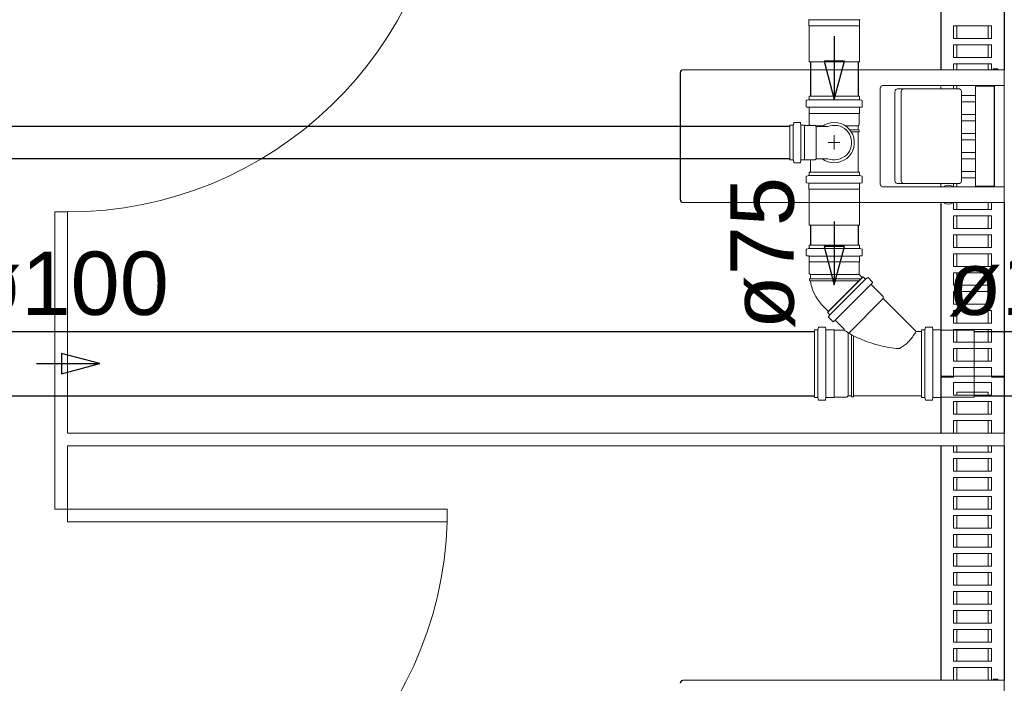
# Model space of a CAD drawing. Header units: millimetres. Extents: x 567 to 934, y -1 to 364.
# Tile 268 of 656: x 630.15 to 633.26, y 233.58 to 235.68. Entities that reach past the tile are written whole.
import ezdxf

# ---------------------------------------------------------------- set-up
doc = ezdxf.new("R2010")
doc.units = ezdxf.units.MM
doc.header["$MEASUREMENT"] = 0
doc.linetypes.add('NULL', pattern=[0])
doc.layers.add('ARQ FINA', color=8, linetype='Continuous')
for name, color, linetype, lineweight in [('CV-Condutos', 14, 'Continuous', 25), ('Simbolos', 14, 'Continuous', 20), ('Simbolos_int', 14, 'Continuous', 15), ('TQ-Condutos', 14, 'Continuous', 25), ('TQ-Sentido conduto', 14, 'Continuous', 30), ('TQ-Textos conduto', 7, 'Continuous', 9)]:
    doc.layers.add(name, color=color, linetype=linetype, lineweight=lineweight)
doc.styles.add('Arial', font='arial.ttf')

msp = doc.modelspace()

# ---------------------------------------------------------------- linework, layer by layer
at = {"layer": 'ARQ FINA', "lineweight": 5}
for p, q in [((633.0594, 235.5195), (633.0594, 236.2482)), ((633.0994, 235.6182), (633.0994, 235.6582)), ((633.0994, 235.6582), (633.2194, 235.6582)), ((633.1095, 235.6582), (633.1095, 235.6182)), ((633.2095, 235.6182), (633.2095, 235.6582)), ((633.2194, 235.6582), (633.2194, 235.6182)), ((633.2194, 235.6182), (633.0994, 235.6182)), ((633.0994, 235.5582), (633.0994, 235.5982)), ((633.0994, 235.5982), (633.2194, 235.5982)), ((633.1095, 235.5982), (633.1095, 235.5582)), ((633.2095, 235.5582), (633.2095, 235.5982)), ((633.2194, 235.5982), (633.2194, 235.5582)), ((633.2194, 235.5582), (633.0994, 235.5582)), ((633.0994, 235.5195), (633.0994, 235.5382)), ((633.0994, 235.5382), (633.2194, 235.5382)), ((633.1095, 235.5382), (633.1095, 235.5195)), ((633.2095, 235.5195), (633.2095, 235.5382)), ((633.2194, 235.5382), (633.2194, 235.5195)), ((632.2355, 235.1095), (632.2355, 235.5095)), ((632.2368, 235.1095), (632.2368, 235.5095)), ((632.237, 235.5095), (632.237, 235.1095)), ((632.2468, 235.5195), (632.2455, 235.5195)), ((632.247, 235.5195), (632.2468, 235.5195)), ((632.247, 235.5195), (633.2373, 235.5195)), ((633.2401, 235.5225), (633.2265, 235.5225)), ((633.2594, 235.5195), (633.2373, 235.5195)), ((633.2401, 235.5197), (633.2401, 235.5225)), ((633.2594, 235.4695), (633.2594, 235.5195)), ((632.8675, 235.1595), (632.8675, 235.4595)), ((632.8775, 235.4695), (633.2373, 235.4695)), ((632.9144, 235.1695), (632.9144, 235.4495)), ((632.9426, 235.4595), (632.9232, 235.4595)), ((632.9338, 235.4495), (632.9338, 235.1695)), ((633.1162, 235.4595), (632.9426, 235.4595)), ((633.0594, 235.4595), (633.0594, 235.4695)), ((633.0594, 235.4695), (633.0594, 235.4595)), ((633.0994, 235.4595), (633.0994, 235.4695)), ((633.1095, 235.4695), (633.1095, 235.4595)), ((633.1249, 235.1695), (633.1249, 235.4495)), ((633.1694, 235.4695), (633.1694, 235.4675)), ((633.1694, 235.4675), (633.2284, 235.4675)), ((633.1694, 235.4675), (633.1694, 235.1515)), ((633.2284, 235.4675), (633.2284, 235.1515)), ((633.2294, 235.4695), (633.2294, 235.1495)), ((633.2373, 235.4695), (633.2594, 235.4695)), ((633.2594, 235.4695), (633.2594, 235.1495)), ((633.1694, 235.4382), (633.1249, 235.4382)), ((633.1249, 235.4182), (633.1694, 235.4182)), ((633.1694, 235.3782), (633.1249, 235.3782)), ((633.1249, 235.3582), (633.1694, 235.3582)), ((633.1694, 235.3182), (633.1249, 235.3182)), ((633.1249, 235.2982), (633.1694, 235.2982)), ((633.1694, 235.2582), (633.1249, 235.2582)), ((633.1249, 235.2382), (633.1694, 235.2382)), ((633.1694, 235.1982), (633.1249, 235.1982)), ((633.1249, 235.1782), (633.1694, 235.1782)), ((633.2373, 235.1495), (632.8775, 235.1495)), ((632.9232, 235.1595), (632.9426, 235.1595)), ((632.9426, 235.1595), (633.1162, 235.1595)), ((633.0594, 235.1495), (633.0594, 235.1595)), ((633.0594, 235.1595), (633.0594, 235.1495)), ((633.0994, 235.1495), (633.0994, 235.1595)), ((633.1095, 235.1595), (633.1095, 235.1495)), ((633.1694, 235.1515), (633.1694, 235.1495)), ((633.2284, 235.1515), (633.1694, 235.1515)), ((633.2594, 235.1495), (633.2373, 235.1495)), ((633.2594, 235.0995), (633.2594, 235.1495)), ((632.2455, 235.0995), (632.2468, 235.0995)), ((632.2468, 235.0995), (632.247, 235.0995)), ((633.2373, 235.0995), (632.247, 235.0995)), ((633.0594, 234.3708), (633.0594, 235.0995)), ((633.0994, 235.0782), (633.0994, 235.0995)), ((633.1095, 235.0995), (633.1095, 235.0782)), ((633.2095, 235.0782), (633.2095, 235.0995)), ((633.2194, 235.0995), (633.2194, 235.0782)), ((633.2373, 235.0995), (633.2594, 235.0995)), ((630.2594, 234.1308), (630.2594, 235.0708)), ((630.2994, 235.0708), (630.2594, 235.0708)), ((630.2994, 235.0708), (630.2994, 234.3708)), ((633.2194, 235.0782), (633.0994, 235.0782)), ((633.0994, 235.0182), (633.0994, 235.0582)), ((633.0994, 235.0582), (633.2194, 235.0582)), ((633.1095, 235.0582), (633.1095, 235.0182)), ((633.2095, 235.0182), (633.2095, 235.0582)), ((633.2194, 235.0582), (633.2194, 235.0182)), ((633.2194, 235.0182), (633.0994, 235.0182)), ((633.0994, 234.9582), (633.0994, 234.9982)), ((633.0994, 234.9982), (633.2194, 234.9982)), ((633.1095, 234.9982), (633.1095, 234.9582)), ((633.2095, 234.9582), (633.2095, 234.9982)), ((633.2194, 234.9982), (633.2194, 234.9582)), ((633.2194, 234.9582), (633.0994, 234.9582)), ((633.0994, 234.8982), (633.0994, 234.9382)), ((633.0994, 234.9382), (633.2194, 234.9382)), ((633.1095, 234.9382), (633.1095, 234.8982)), ((633.2095, 234.8982), (633.2095, 234.9382)), ((633.2194, 234.9382), (633.2194, 234.8982)), ((633.2194, 234.8982), (633.0994, 234.8982)), ((633.0994, 234.8382), (633.0994, 234.8782)), ((633.0994, 234.8782), (633.2194, 234.8782)), ((633.1095, 234.8782), (633.1095, 234.8382)), ((633.2095, 234.8382), (633.2095, 234.8782)), ((633.2194, 234.8782), (633.2194, 234.8382)), ((633.2194, 234.8382), (633.0994, 234.8382)), ((633.0994, 234.7782), (633.0994, 234.8182)), ((633.0994, 234.8182), (633.2194, 234.8182)), ((633.1095, 234.8182), (633.1095, 234.7782)), ((633.2095, 234.7782), (633.2095, 234.8182)), ((633.2194, 234.8182), (633.2194, 234.7782)), ((633.2194, 234.7782), (633.0994, 234.7782)), ((633.0994, 234.7182), (633.0994, 234.7582)), ((633.0994, 234.7582), (633.2194, 234.7582)), ((633.1095, 234.7582), (633.1095, 234.7182)), ((633.2095, 234.7182), (633.2095, 234.7582)), ((633.2194, 234.7582), (633.2194, 234.7182)), ((633.2194, 234.7182), (633.0994, 234.7182)), ((633.0994, 234.6582), (633.0994, 234.6982)), ((633.0994, 234.6982), (633.2194, 234.6982)), ((633.1095, 234.6982), (633.1095, 234.6582)), ((633.2095, 234.6582), (633.2095, 234.6982)), ((633.2194, 234.6982), (633.2194, 234.6582)), ((633.2194, 234.6582), (633.0994, 234.6582)), ((633.0994, 234.5982), (633.0994, 234.6382)), ((633.0994, 234.6382), (633.2194, 234.6382)), ((633.1095, 234.6382), (633.1095, 234.5982)), ((633.2095, 234.5982), (633.2095, 234.6382)), ((633.2194, 234.6382), (633.2194, 234.5982)), ((633.2194, 234.5982), (633.0994, 234.5982)), ((633.0994, 234.5482), (633.0994, 234.5782)), ((633.0994, 234.5782), (633.2194, 234.5782)), ((633.2194, 234.5782), (633.2194, 234.5482)), ((633.2594, 234.5508), (633.0594, 234.5508)), ((633.0594, 234.5482), (633.0994, 234.5482)), ((633.2194, 234.5482), (633.2594, 234.5482)), ((633.0994, 234.4908), (633.0994, 234.5308)), ((633.0994, 234.5308), (633.2194, 234.5308)), ((633.2194, 234.5308), (633.2194, 234.4908)), ((633.2194, 234.4908), (633.0994, 234.4908)), ((633.1095, 234.4908), (633.1095, 234.5008)), ((633.1095, 234.5008), (633.2095, 234.5008)), ((633.2095, 234.5008), (633.2095, 234.4908)), ((633.0994, 234.4308), (633.0994, 234.4708)), ((633.0994, 234.4708), (633.2194, 234.4708)), ((633.1095, 234.4308), (633.1095, 234.4708)), ((633.2095, 234.4708), (633.2095, 234.4308)), ((633.2194, 234.4708), (633.2194, 234.4308)), ((633.2194, 234.4308), (633.0994, 234.4308)), ((633.0994, 234.3708), (633.0994, 234.4108)), ((633.0994, 234.4108), (633.2194, 234.4108)), ((633.1095, 234.3708), (633.1095, 234.4108)), ((633.2095, 234.4108), (633.2095, 234.3708)), ((633.2194, 234.4108), (633.2194, 234.3708)), ((630.2994, 234.3708), (633.2594, 234.3708)), ((633.2594, 234.3708), (633.2594, 234.3308)), ((630.2994, 234.3308), (630.2994, 234.1308)), ((633.2594, 234.3308), (630.2994, 234.3308)), ((633.0594, 233.5908), (633.0594, 234.3308)), ((633.0994, 234.3108), (633.0994, 234.3308)), ((633.1095, 234.3108), (633.1095, 234.3308)), ((633.2095, 234.3308), (633.2095, 234.3108)), ((633.2194, 234.3308), (633.2194, 234.3108)), ((633.2194, 234.3108), (633.0994, 234.3108)), ((633.0994, 234.2508), (633.0994, 234.2908)), ((633.0994, 234.2908), (633.2194, 234.2908)), ((633.1095, 234.2508), (633.1095, 234.2908)), ((633.2095, 234.2908), (633.2095, 234.2508)), ((633.2194, 234.2908), (633.2194, 234.2508)), ((633.2194, 234.2508), (633.0994, 234.2508)), ((633.0994, 234.1908), (633.0994, 234.2308)), ((633.0994, 234.2308), (633.2194, 234.2308)), ((633.1095, 234.1908), (633.1095, 234.2308)), ((633.2095, 234.2308), (633.2095, 234.1908)), ((633.2194, 234.2308), (633.2194, 234.1908)), ((633.2194, 234.1908), (633.0994, 234.1908)), ((633.0994, 234.1308), (633.0994, 234.1708)), ((633.0994, 234.1708), (633.2194, 234.1708)), ((633.1095, 234.1308), (633.1095, 234.1708)), ((633.2095, 234.1708), (633.2095, 234.1308)), ((633.2194, 234.1708), (633.2194, 234.1308)), ((630.2594, 234.1308), (630.2994, 234.1308)), ((630.2994, 234.1308), (630.2994, 234.0908)), ((630.2994, 234.1308), (631.4994, 234.1308)), ((631.4994, 234.1308), (631.4994, 234.0908)), ((633.2194, 234.1308), (633.0994, 234.1308)), ((633.0994, 234.0708), (633.0994, 234.1108)), ((633.0994, 234.1108), (633.2194, 234.1108)), ((633.1095, 234.0708), (633.1095, 234.1108)), ((633.2095, 234.1108), (633.2095, 234.0708)), ((633.2194, 234.1108), (633.2194, 234.0708)), ((630.2994, 234.0908), (631.4994, 234.0908)), ((633.2194, 234.0708), (633.0994, 234.0708)), ((633.0994, 234.0108), (633.0994, 234.0508)), ((633.0994, 234.0508), (633.2194, 234.0508)), ((633.1095, 234.0108), (633.1095, 234.0508)), ((633.2095, 234.0508), (633.2095, 234.0108)), ((633.2194, 234.0508), (633.2194, 234.0108)), ((633.2194, 234.0108), (633.0994, 234.0108)), ((633.0994, 233.9508), (633.0994, 233.9908)), ((633.0994, 233.9908), (633.2194, 233.9908)), ((633.1095, 233.9508), (633.1095, 233.9908)), ((633.2095, 233.9908), (633.2095, 233.9508)), ((633.2194, 233.9908), (633.2194, 233.9508)), ((633.2194, 233.9508), (633.0994, 233.9508)), ((633.0994, 233.8908), (633.0994, 233.9308)), ((633.0994, 233.9308), (633.2194, 233.9308)), ((633.1095, 233.8908), (633.1095, 233.9308)), ((633.2095, 233.9308), (633.2095, 233.8908)), ((633.2194, 233.9308), (633.2194, 233.8908)), ((633.2194, 233.8908), (633.0994, 233.8908)), ((633.0994, 233.8308), (633.0994, 233.8708)), ((633.0994, 233.8708), (633.2194, 233.8708)), ((633.1095, 233.8308), (633.1095, 233.8708)), ((633.2095, 233.8708), (633.2095, 233.8308)), ((633.2194, 233.8708), (633.2194, 233.8308)), ((633.2194, 233.8308), (633.0994, 233.8308)), ((633.0994, 233.7708), (633.0994, 233.8108)), ((633.0994, 233.8108), (633.2194, 233.8108)), ((633.1095, 233.7708), (633.1095, 233.8108)), ((633.2095, 233.8108), (633.2095, 233.7708)), ((633.2194, 233.8108), (633.2194, 233.7708)), ((633.2194, 233.7708), (633.0994, 233.7708)), ((633.0994, 233.7108), (633.0994, 233.7508)), ((633.0994, 233.7508), (633.2194, 233.7508)), ((633.1095, 233.7108), (633.1095, 233.7508)), ((633.2095, 233.7508), (633.2095, 233.7108)), ((633.2194, 233.7508), (633.2194, 233.7108)), ((633.2194, 233.7108), (633.0994, 233.7108)), ((633.0994, 233.6508), (633.0994, 233.6908)), ((633.0994, 233.6908), (633.2194, 233.6908)), ((633.1095, 233.6508), (633.1095, 233.6908)), ((633.2095, 233.6908), (633.2095, 233.6508)), ((633.2194, 233.6908), (633.2194, 233.6508)), ((633.2194, 233.6508), (633.0994, 233.6508)), ((633.0994, 233.5908), (633.0994, 233.6308)), ((633.0994, 233.6308), (633.2194, 233.6308)), ((633.1095, 233.5908), (633.1095, 233.6308)), ((633.2095, 233.6308), (633.2095, 233.5908)), ((633.2194, 233.6308), (633.2194, 233.5908)), ((632.2468, 233.5908), (632.2455, 233.5908)), ((632.247, 233.5908), (632.2468, 233.5908)), ((632.247, 233.5908), (633.2373, 233.5908)), ((633.2401, 233.5938), (633.2265, 233.5938)), ((633.2594, 233.5908), (633.2373, 233.5908)), ((633.2401, 233.5909), (633.2401, 233.5938)), ((633.2594, 233.5408), (633.2594, 233.5908))]:
    msp.add_line(p, q, dxfattribs=at)
for points in [[(633.2244, 235.5201), (633.2251, 235.5214), (633.2264, 235.5225), (633.2275, 235.5217)], [(632.8675, 235.4595), (632.8677, 235.4617), (632.8685, 235.4638), (632.8697, 235.4657), (632.8713, 235.4673), (632.8732, 235.4685), (632.8753, 235.4692), (632.8775, 235.4695)], [(632.9144, 235.4495), (632.9146, 235.4517), (632.9153, 235.4538), (632.9163, 235.4557), (632.9177, 235.4573), (632.9194, 235.4585), (632.9212, 235.4592), (632.9232, 235.4595)], [(632.9426, 235.4595), (632.9406, 235.4592), (632.9388, 235.4585), (632.9371, 235.4573), (632.9357, 235.4557), (632.9347, 235.4538), (632.934, 235.4517), (632.9338, 235.4495)], [(633.1249, 235.4495), (633.1247, 235.4517), (633.1241, 235.4538), (633.123, 235.4557), (633.1216, 235.4573), (633.12, 235.4585), (633.1181, 235.4592), (633.1162, 235.4595)], [(632.9232, 235.1595), (632.9212, 235.1597), (632.9194, 235.1605), (632.9177, 235.1616), (632.9163, 235.1632), (632.9153, 235.1651), (632.9146, 235.1672), (632.9144, 235.1695)], [(632.9338, 235.1695), (632.934, 235.1672), (632.9347, 235.1651), (632.9357, 235.1632), (632.9371, 235.1616), (632.9388, 235.1605), (632.9406, 235.1597), (632.9426, 235.1595)], [(633.1162, 235.1595), (633.1181, 235.1597), (633.12, 235.1605), (633.1216, 235.1616), (633.123, 235.1632), (633.1241, 235.1651), (633.1247, 235.1672), (633.1249, 235.1695)], [(632.8775, 235.1495), (632.8753, 235.1497), (632.8732, 235.1505), (632.8713, 235.1516), (632.8697, 235.1532), (632.8685, 235.1551), (632.8677, 235.1572), (632.8675, 235.1595)], [(633.2244, 233.5914), (633.2251, 233.5927), (633.2264, 233.5938), (633.2275, 233.593)]]:
    msp.add_lwpolyline(points, dxfattribs=at)
for centre, radius, start, end in [((630.2994, 236.2708), 1.2007, 270, 358.0908), ((633.0831, 235.1245), 0.03, 64.3934, 115.6066), ((633.0831, 235.1245), 0.03, 244.3934, 295.6066), ((630.2994, 234.1308), 1.2007, 270, 358.0908)]:
    msp.add_arc(centre, radius, start, end, dxfattribs=at)
for centre, major_axis, start_param, end_param in [((632.2455, 235.5095), (0, 0.01), 0, 1.570796), ((632.2468, 235.5095), (0, 0.01), 0.2618, 1.570796), ((632.2468, 235.5095), (0, 0.01), 0.2618, 1.570796), ((632.247, 235.5095), (0, 0.01), 6.283178, 7.853981), ((632.2455, 235.1095), (0, -0.01), 4.712389, 6.283185), ((632.2468, 235.1095), (0, 0.01), 1.570796, 2.879793), ((632.2468, 235.1095), (0, 0.01), 1.570796, 2.879793), ((632.247, 235.1095), (0, -0.01), 4.712389, 6.283192), ((632.2455, 233.5808), (0, 0.01), 0, 1.570796), ((632.2468, 233.5808), (0, 0.01), 0.2618, 1.570796), ((632.2468, 233.5808), (0, 0.01), 0.2618, 1.570796), ((632.247, 233.5808), (0, 0.01), 6.283178, 7.853981)]:
    msp.add_ellipse(centre, major_axis=major_axis, ratio=0.99939, start_param=start_param, end_param=end_param, dxfattribs=at)
at = {"layer": 'CV-Condutos'}
for p, q in [((632.5827, 235.3398), (627.3277, 235.3398)), ((632.5827, 235.2384), (627.3277, 235.2384))]:
    msp.add_line(p, q, dxfattribs=at)
at = {"layer": 'Simbolos'}
for p, q in [((632.6427, 235.6755), (632.6427, 235.6583)), ((632.8027, 235.6755), (632.8027, 235.6583)), ((632.6427, 235.6583), (632.6432, 235.6578)), ((632.6432, 235.6578), (632.6432, 235.545)), ((632.8027, 235.6583), (632.8022, 235.6578)), ((632.8022, 235.6578), (632.8022, 235.545)), ((632.6432, 235.545), (632.6442, 235.544)), ((632.6442, 235.544), (632.8012, 235.544)), ((632.8022, 235.545), (632.8012, 235.544)), ((632.6341, 235.4209), (632.6341, 235.4034)), ((632.6416, 235.4244), (632.6355, 235.4228)), ((632.8023, 235.4355), (632.6431, 235.4355)), ((632.6431, 235.4355), (632.6431, 235.4264)), ((632.8023, 235.4355), (632.8023, 235.4264)), ((632.8037, 235.4244), (632.8098, 235.4228)), ((632.8113, 235.4209), (632.8113, 235.4034)), ((632.6412, 235.4009), (632.6359, 235.4014)), ((632.6431, 235.3989), (632.6431, 235.382)), ((632.6431, 235.382), (632.6436, 235.3815)), ((632.6436, 235.3815), (632.6436, 235.346)), ((632.8023, 235.382), (632.8018, 235.3815)), ((632.8018, 235.3815), (632.8018, 235.346)), ((632.8023, 235.3989), (632.8023, 235.382)), ((632.8041, 235.4009), (632.8094, 235.4014)), ((632.5949, 235.3512), (632.5933, 235.3452)), ((632.5968, 235.3527), (632.6144, 235.3527)), ((632.6163, 235.3508), (632.6168, 235.3456)), ((632.5827, 235.3438), (632.5827, 235.2344)), ((632.5827, 235.3438), (632.5914, 235.3438)), ((632.6188, 235.3438), (632.6282, 235.3438)), ((632.6282, 235.3438), (632.6286, 235.3434)), ((632.6286, 235.3434), (632.6622, 235.3434)), ((632.6436, 235.346), (632.6462, 235.3434)), ((632.6622, 235.3434), (632.6658, 235.3398)), ((632.6658, 235.3398), (632.7021, 235.3398)), ((632.8018, 235.346), (632.7982, 235.3424)), ((632.7982, 235.3424), (632.7982, 235.3292)), ((632.7982, 235.3228), (632.7982, 235.1959)), ((632.7986, 235.3292), (632.8016, 235.3289)), ((632.7986, 235.3228), (632.8016, 235.323)), ((632.8016, 235.3289), (632.8016, 235.323)), ((632.5827, 235.2344), (632.5914, 235.2344)), ((632.5949, 235.2269), (632.5933, 235.2329)), ((632.5968, 235.2255), (632.6144, 235.2255)), ((632.6163, 235.2273), (632.6168, 235.2325)), ((632.6188, 235.2344), (632.6282, 235.2344)), ((632.6282, 235.2344), (632.6286, 235.2348)), ((632.6286, 235.2348), (632.6622, 235.2348)), ((632.6472, 235.2348), (632.6472, 235.1959)), ((632.6622, 235.2348), (632.6658, 235.2384)), ((632.6658, 235.2384), (632.7021, 235.2384)), ((632.6431, 235.1959), (632.8023, 235.1959)), ((632.6431, 235.1959), (632.6431, 235.1868)), ((632.8023, 235.1959), (632.8023, 235.1868)), ((632.6341, 235.1813), (632.6341, 235.1638)), ((632.6416, 235.1848), (632.6355, 235.1832)), ((632.6408, 235.1614), (632.6359, 235.1618)), ((632.8037, 235.1848), (632.8098, 235.1832)), ((632.8045, 235.1614), (632.8094, 235.1618)), ((632.8113, 235.1813), (632.8113, 235.1638)), ((632.6427, 235.1594), (632.6427, 235.1422)), ((632.6427, 235.1422), (632.6432, 235.1417)), ((632.6432, 235.1417), (632.6432, 235.0289)), ((632.8027, 235.1422), (632.8022, 235.1417)), ((632.8022, 235.1417), (632.8022, 235.0289)), ((632.8027, 235.1594), (632.8027, 235.1422)), ((632.6432, 235.0289), (632.6442, 235.0279)), ((632.6442, 235.0279), (632.8012, 235.0279)), ((632.8022, 235.0289), (632.8012, 235.0279)), ((632.6341, 234.9509), (632.6341, 234.9334)), ((632.6416, 234.9545), (632.6355, 234.9528)), ((632.6431, 234.9655), (632.8023, 234.9655)), ((632.6431, 234.9655), (632.6431, 234.9564)), ((632.8023, 234.9655), (632.8023, 234.9564)), ((632.8037, 234.9545), (632.8098, 234.9528)), ((632.8113, 234.9509), (632.8113, 234.9334)), ((632.6412, 234.931), (632.6359, 234.9314)), ((632.6431, 234.929), (632.6431, 234.912)), ((632.8023, 234.929), (632.8023, 234.912)), ((632.8041, 234.931), (632.8094, 234.9314)), ((632.6431, 234.912), (632.6436, 234.9115)), ((632.6436, 234.9115), (632.6436, 234.876)), ((632.8023, 234.912), (632.8018, 234.9115)), ((632.8018, 234.9115), (632.8018, 234.876)), ((632.6436, 234.876), (632.6472, 234.8724)), ((632.6472, 234.8592), (632.6442, 234.8589)), ((632.6442, 234.8589), (632.6442, 234.8531)), ((632.6472, 234.8528), (632.6442, 234.8531)), ((632.6472, 234.8724), (632.6472, 234.8592)), ((632.7013, 234.7529), (632.8139, 234.8654)), ((632.7088, 234.7453), (632.8214, 234.8579)), ((632.8018, 234.876), (632.8011, 234.8753)), ((632.8011, 234.8725), (632.811, 234.8626)), ((632.8139, 234.8654), (632.8203, 234.859)), ((632.8227, 234.8587), (632.8281, 234.8618)), ((632.8305, 234.8615), (632.8429, 234.8491)), ((632.7258, 234.7283), (632.8384, 234.8409)), ((632.8398, 234.8426), (632.843, 234.8464)), ((632.84, 234.8399), (632.8772, 234.8027)), ((632.7682, 234.6874), (632.8772, 234.7963)), ((632.8772, 234.8027), (632.8772, 234.7963)), ((632.8772, 234.7963), (632.9813, 234.6923)), ((632.6854, 234.7746), (632.7042, 234.7558)), ((632.7013, 234.7529), (632.7077, 234.7464)), ((632.7081, 234.744), (632.7049, 234.7386)), ((632.7052, 234.7362), (632.7176, 234.7238)), ((632.7241, 234.7269), (632.7203, 234.7237)), ((632.7268, 234.7268), (632.7535, 234.7001)), ((632.6601, 234.4842), (632.6601, 234.6972)), ((632.6601, 234.6972), (632.669, 234.6972)), ((632.6705, 234.4842), (632.6705, 234.6972)), ((632.6725, 234.7045), (632.6709, 234.6986)), ((632.6744, 234.706), (632.6933, 234.706)), ((632.6953, 234.7041), (632.6958, 234.699)), ((632.6959, 234.4842), (632.6959, 234.6972)), ((632.6977, 234.6972), (632.7219, 234.6972)), ((632.7219, 234.6972), (632.7224, 234.6967)), ((632.7224, 234.6967), (632.7224, 234.4847)), ((632.7224, 234.6967), (632.7521, 234.6967)), ((632.9981, 234.4842), (632.9981, 234.6972)), ((632.9981, 234.6972), (633.007, 234.6972)), ((633.0105, 234.7045), (633.0089, 234.6986)), ((633.0124, 234.706), (633.0313, 234.706)), ((633.0333, 234.7041), (633.0338, 234.699)), ((633.0357, 234.6972), (633.0599, 234.6972)), ((633.0599, 234.6972), (633.0604, 234.6967)), ((633.0604, 234.6967), (633.1651, 234.6967)), ((632.7663, 234.6885), (632.7663, 234.4891)), ((632.7769, 234.6823), (632.7769, 234.4891)), ((632.7833, 234.6789), (632.7833, 234.4891)), ((632.9813, 234.6923), (632.9981, 234.6923)), ((632.9981, 234.6923), (632.9981, 234.4891)), ((632.6601, 234.4842), (632.669, 234.4842)), ((632.6725, 234.4768), (632.6709, 234.4827)), ((632.6953, 234.4772), (632.6958, 234.4823)), ((632.6977, 234.4842), (632.7219, 234.4842)), ((632.7219, 234.4842), (632.7224, 234.4847)), ((632.7224, 234.4847), (632.7619, 234.4847)), ((632.7619, 234.4847), (632.7663, 234.4891)), ((632.7663, 234.4891), (632.7769, 234.4891)), ((632.7769, 234.4891), (632.7771, 234.4861)), ((632.7771, 234.4861), (632.783, 234.4861)), ((632.7833, 234.4891), (632.783, 234.4861)), ((632.7833, 234.4891), (632.9981, 234.4891)), ((632.9981, 234.4842), (633.007, 234.4842)), ((633.0105, 234.4768), (633.0089, 234.4827)), ((633.0333, 234.4772), (633.0338, 234.4823)), ((633.0357, 234.4842), (633.0599, 234.4842)), ((633.0599, 234.4842), (633.0604, 234.4847)), ((633.0604, 234.4847), (633.1651, 234.4847)), ((632.6744, 234.4754), (632.6933, 234.4754)), ((633.0124, 234.4754), (633.0313, 234.4754))]:
    msp.add_line(p, q, dxfattribs=at)
for points in [[(632.6427, 235.6755), (632.6426, 235.6758), (632.6425, 235.6761), (632.6424, 235.6764), (632.6422, 235.6767), (632.642, 235.677), (632.6418, 235.6772), (632.6415, 235.6773), (632.6412, 235.6774), (632.6408, 235.6775)], [(632.8045, 235.6775), (632.8042, 235.6774), (632.8038, 235.6773), (632.8036, 235.6772), (632.8033, 235.677), (632.8031, 235.6767), (632.8029, 235.6764), (632.8028, 235.6761), (632.8027, 235.6758), (632.8027, 235.6755)], [(632.6355, 235.4228), (632.6353, 235.4227), (632.635, 235.4226), (632.6348, 235.4224), (632.6346, 235.4222), (632.6344, 235.422), (632.6342, 235.4217), (632.6341, 235.4215), (632.6341, 235.4212), (632.6341, 235.4209)], [(632.6416, 235.4244), (632.6418, 235.4245), (632.6421, 235.4247), (632.6423, 235.4248), (632.6425, 235.425), (632.6427, 235.4253), (632.6429, 235.4255), (632.643, 235.4258), (632.643, 235.4261), (632.6431, 235.4264)], [(632.8023, 235.4264), (632.8023, 235.4261), (632.8023, 235.4258), (632.8024, 235.4255), (632.8026, 235.4253), (632.8028, 235.425), (632.803, 235.4248), (632.8032, 235.4247), (632.8035, 235.4245), (632.8037, 235.4244)], [(632.8113, 235.4209), (632.8112, 235.4212), (632.8112, 235.4215), (632.8111, 235.4217), (632.8109, 235.422), (632.8107, 235.4222), (632.8105, 235.4224), (632.8103, 235.4226), (632.81, 235.4227), (632.8098, 235.4228)], [(632.6341, 235.4034), (632.6341, 235.4031), (632.6342, 235.4027), (632.6343, 235.4024), (632.6345, 235.4022), (632.6347, 235.4019), (632.635, 235.4017), (632.6352, 235.4016), (632.6356, 235.4014), (632.6359, 235.4014)], [(632.6431, 235.3989), (632.643, 235.3993), (632.6429, 235.3996), (632.6428, 235.3999), (632.6426, 235.4002), (632.6424, 235.4004), (632.6422, 235.4006), (632.6419, 235.4008), (632.6416, 235.4009), (632.6412, 235.4009)], [(632.8041, 235.4009), (632.8038, 235.4009), (632.8034, 235.4008), (632.8032, 235.4006), (632.8029, 235.4004), (632.8027, 235.4002), (632.8025, 235.3999), (632.8024, 235.3996), (632.8023, 235.3993), (632.8023, 235.3989)], [(632.8094, 235.4014), (632.8098, 235.4014), (632.8101, 235.4016), (632.8104, 235.4017), (632.8106, 235.4019), (632.8108, 235.4022), (632.811, 235.4024), (632.8111, 235.4027), (632.8112, 235.4031), (632.8113, 235.4034)], [(632.5968, 235.3527), (632.5965, 235.3526), (632.5962, 235.3526), (632.596, 235.3525), (632.5957, 235.3523), (632.5955, 235.3522), (632.5953, 235.3519), (632.5951, 235.3517), (632.595, 235.3515), (632.5949, 235.3512)], [(632.6163, 235.3508), (632.6163, 235.3512), (632.6162, 235.3515), (632.616, 235.3518), (632.6158, 235.352), (632.6156, 235.3522), (632.6153, 235.3524), (632.615, 235.3526), (632.6147, 235.3526), (632.6144, 235.3527)], [(632.5914, 235.3438), (632.5916, 235.3438), (632.5919, 235.3438), (632.5922, 235.3439), (632.5925, 235.3441), (632.5927, 235.3443), (632.5929, 235.3445), (632.5931, 235.3447), (632.5932, 235.345), (632.5933, 235.3452)], [(632.6168, 235.3456), (632.6169, 235.3453), (632.617, 235.3449), (632.6171, 235.3447), (632.6173, 235.3444), (632.6176, 235.3442), (632.6178, 235.344), (632.6181, 235.3439), (632.6185, 235.3438), (632.6188, 235.3438)], [(632.7021, 235.2384), (632.7097, 235.2359), (632.7175, 235.2346), (632.7254, 235.2344), (632.7332, 235.2354), (632.7409, 235.2375), (632.7481, 235.2407), (632.7548, 235.2448), (632.7609, 235.2499), (632.7661, 235.2559), (632.7705, 235.2625), (632.7738, 235.2697), (632.7761, 235.2773), (632.7772, 235.2851), (632.7772, 235.293), (632.7761, 235.3009), (632.7738, 235.3084), (632.7705, 235.3156), (632.7661, 235.3222), (632.7609, 235.3282), (632.7548, 235.3333), (632.7481, 235.3375), (632.7409, 235.3406), (632.7332, 235.3427), (632.7254, 235.3437), (632.7175, 235.3435), (632.7097, 235.3422), (632.7021, 235.3398)], [(632.5933, 235.2329), (632.5932, 235.2332), (632.5931, 235.2334), (632.5929, 235.2336), (632.5927, 235.2339), (632.5925, 235.234), (632.5922, 235.2342), (632.5919, 235.2343), (632.5916, 235.2343), (632.5914, 235.2344)], [(632.5949, 235.2269), (632.595, 235.2267), (632.5951, 235.2264), (632.5953, 235.2262), (632.5955, 235.226), (632.5957, 235.2258), (632.596, 235.2256), (632.5962, 235.2255), (632.5965, 235.2255), (632.5968, 235.2255)], [(632.6144, 235.2255), (632.6147, 235.2255), (632.615, 235.2256), (632.6153, 235.2257), (632.6156, 235.2259), (632.6158, 235.2261), (632.616, 235.2264), (632.6162, 235.2266), (632.6163, 235.227), (632.6163, 235.2273)], [(632.6188, 235.2344), (632.6185, 235.2343), (632.6181, 235.2343), (632.6178, 235.2341), (632.6176, 235.2339), (632.6173, 235.2337), (632.6171, 235.2335), (632.617, 235.2332), (632.6169, 235.2329), (632.6168, 235.2325)], [(632.6355, 235.1832), (632.6353, 235.1831), (632.635, 235.183), (632.6348, 235.1828), (632.6346, 235.1826), (632.6344, 235.1824), (632.6342, 235.1821), (632.6341, 235.1819), (632.6341, 235.1816), (632.6341, 235.1813)], [(632.6341, 235.1638), (632.6341, 235.1635), (632.6342, 235.1631), (632.6343, 235.1628), (632.6345, 235.1626), (632.6347, 235.1623), (632.635, 235.1621), (632.6352, 235.162), (632.6356, 235.1618), (632.6359, 235.1618)], [(632.6416, 235.1848), (632.6418, 235.1849), (632.6421, 235.1851), (632.6423, 235.1852), (632.6425, 235.1854), (632.6427, 235.1857), (632.6429, 235.1859), (632.643, 235.1862), (632.643, 235.1865), (632.6431, 235.1868)], [(632.8023, 235.1868), (632.8023, 235.1865), (632.8023, 235.1862), (632.8024, 235.1859), (632.8026, 235.1857), (632.8028, 235.1854), (632.803, 235.1852), (632.8032, 235.1851), (632.8035, 235.1849), (632.8037, 235.1848)], [(632.8094, 235.1618), (632.8098, 235.1618), (632.8101, 235.162), (632.8104, 235.1621), (632.8106, 235.1623), (632.8108, 235.1626), (632.811, 235.1628), (632.8111, 235.1631), (632.8112, 235.1635), (632.8113, 235.1638)], [(632.8113, 235.1813), (632.8112, 235.1816), (632.8112, 235.1819), (632.8111, 235.1821), (632.8109, 235.1824), (632.8107, 235.1826), (632.8105, 235.1828), (632.8103, 235.183), (632.81, 235.1831), (632.8098, 235.1832)], [(632.6427, 235.1594), (632.6426, 235.1597), (632.6425, 235.16), (632.6424, 235.1603), (632.6422, 235.1606), (632.642, 235.1608), (632.6418, 235.161), (632.6415, 235.1612), (632.6412, 235.1613), (632.6408, 235.1614)], [(632.8045, 235.1614), (632.8042, 235.1613), (632.8038, 235.1612), (632.8036, 235.161), (632.8033, 235.1608), (632.8031, 235.1606), (632.8029, 235.1603), (632.8028, 235.16), (632.8027, 235.1597), (632.8027, 235.1594)], [(632.6355, 234.9529), (632.6353, 234.9528), (632.635, 234.9526), (632.6348, 234.9525), (632.6346, 234.9522), (632.6344, 234.952), (632.6342, 234.9518), (632.6341, 234.9515), (632.6341, 234.9512), (632.6341, 234.9509)], [(632.6416, 234.9545), (632.6418, 234.9546), (632.6421, 234.9547), (632.6423, 234.9549), (632.6425, 234.9551), (632.6427, 234.9553), (632.6429, 234.9556), (632.643, 234.9558), (632.643, 234.9561), (632.6431, 234.9564)], [(632.8023, 234.9564), (632.8023, 234.9561), (632.8023, 234.9558), (632.8024, 234.9556), (632.8026, 234.9553), (632.8028, 234.9551), (632.803, 234.9549), (632.8032, 234.9547), (632.8035, 234.9546), (632.8037, 234.9545)], [(632.8113, 234.9509), (632.8112, 234.9512), (632.8112, 234.9515), (632.8111, 234.9518), (632.8109, 234.952), (632.8107, 234.9522), (632.8105, 234.9525), (632.8103, 234.9526), (632.81, 234.9528), (632.8098, 234.9529)], [(632.6341, 234.9334), (632.6341, 234.9331), (632.6342, 234.9328), (632.6343, 234.9325), (632.6345, 234.9322), (632.6347, 234.932), (632.635, 234.9317), (632.6352, 234.9316), (632.6356, 234.9315), (632.6359, 234.9314)], [(632.6431, 234.929), (632.643, 234.9293), (632.6429, 234.9296), (632.6428, 234.9299), (632.6426, 234.9302), (632.6424, 234.9304), (632.6422, 234.9306), (632.6419, 234.9308), (632.6416, 234.9309), (632.6412, 234.931)], [(632.8041, 234.931), (632.8038, 234.9309), (632.8034, 234.9308), (632.8032, 234.9306), (632.8029, 234.9304), (632.8027, 234.9302), (632.8025, 234.9299), (632.8024, 234.9296), (632.8023, 234.9293), (632.8023, 234.929)], [(632.8094, 234.9314), (632.8098, 234.9315), (632.8101, 234.9316), (632.8104, 234.9317), (632.8106, 234.932), (632.8108, 234.9322), (632.811, 234.9325), (632.8111, 234.9328), (632.8112, 234.9331), (632.8113, 234.9334)], [(632.6471, 234.8528), (632.6491, 234.8424), (632.6518, 234.8322), (632.6552, 234.8222), (632.6594, 234.8125), (632.6642, 234.8031), (632.6697, 234.7941), (632.6759, 234.7856), (632.6827, 234.7775), (632.6901, 234.7699)], [(632.8011, 234.8753), (632.8008, 234.875), (632.8007, 234.8747), (632.8005, 234.8744), (632.8005, 234.8741), (632.8005, 234.8737), (632.8005, 234.8734), (632.8007, 234.8731), (632.8008, 234.8728), (632.8011, 234.8725)], [(632.8203, 234.859), (632.8205, 234.8588), (632.8208, 234.8587), (632.821, 234.8585), (632.8213, 234.8585), (632.8216, 234.8584), (632.8219, 234.8584), (632.8222, 234.8585), (632.8225, 234.8586), (632.8227, 234.8587)], [(632.8306, 234.8615), (632.8303, 234.8617), (632.8301, 234.8618), (632.8298, 234.862), (632.8295, 234.862), (632.8293, 234.8621), (632.829, 234.8621), (632.8287, 234.862), (632.8284, 234.8619), (632.8281, 234.8618)], [(632.8399, 234.8426), (632.8397, 234.8424), (632.8395, 234.8421), (632.8394, 234.8418), (632.8394, 234.8414), (632.8394, 234.8411), (632.8395, 234.8408), (632.8396, 234.8405), (632.8398, 234.8402), (632.84, 234.8399)], [(632.843, 234.8464), (632.8432, 234.8467), (632.8434, 234.847), (632.8435, 234.8473), (632.8435, 234.8476), (632.8435, 234.848), (632.8434, 234.8483), (632.8433, 234.8486), (632.8431, 234.8489), (632.8429, 234.8491)], [(632.7049, 234.7386), (632.7048, 234.7383), (632.7047, 234.7381), (632.7047, 234.7378), (632.7047, 234.7375), (632.7047, 234.7372), (632.7048, 234.7369), (632.7049, 234.7367), (632.7051, 234.7364), (632.7053, 234.7362)], [(632.7081, 234.744), (632.7082, 234.7443), (632.7083, 234.7446), (632.7083, 234.7449), (632.7083, 234.7451), (632.7083, 234.7454), (632.7082, 234.7457), (632.7081, 234.746), (632.7079, 234.7462), (632.7077, 234.7464)], [(632.7268, 234.7268), (632.7266, 234.727), (632.7263, 234.7272), (632.726, 234.7273), (632.7257, 234.7274), (632.7253, 234.7274), (632.725, 234.7273), (632.7247, 234.7272), (632.7244, 234.7271), (632.7241, 234.7269)], [(632.669, 234.6972), (632.6693, 234.6972), (632.6695, 234.6973), (632.6698, 234.6974), (632.6701, 234.6975), (632.6703, 234.6977), (632.6705, 234.6979), (632.6707, 234.6981), (632.6708, 234.6984), (632.6709, 234.6987)], [(632.6744, 234.706), (632.6741, 234.7059), (632.6738, 234.7059), (632.6736, 234.7058), (632.6733, 234.7056), (632.6731, 234.7055), (632.6729, 234.7053), (632.6727, 234.705), (632.6726, 234.7048), (632.6725, 234.7045)], [(632.6953, 234.7041), (632.6952, 234.7045), (632.6951, 234.7048), (632.695, 234.7051), (632.6948, 234.7053), (632.6945, 234.7055), (632.6943, 234.7057), (632.694, 234.7059), (632.6936, 234.7059), (632.6933, 234.706)], [(632.6958, 234.699), (632.6958, 234.6987), (632.6959, 234.6984), (632.6961, 234.6981), (632.6963, 234.6978), (632.6965, 234.6976), (632.6968, 234.6974), (632.6971, 234.6973), (632.6974, 234.6972), (632.6977, 234.6972)], [(632.7176, 234.7238), (632.7179, 234.7236), (632.7182, 234.7235), (632.7185, 234.7233), (632.7188, 234.7233), (632.7191, 234.7233), (632.7194, 234.7233), (632.7198, 234.7234), (632.7201, 234.7235), (632.7203, 234.7237)], [(632.7521, 234.6967), (632.7524, 234.6967), (632.7526, 234.6967), (632.7529, 234.6968), (632.7531, 234.6969), (632.7533, 234.6971), (632.7535, 234.6973), (632.7537, 234.6975), (632.7539, 234.6977), (632.754, 234.6979), (632.7541, 234.6982), (632.7541, 234.6984), (632.7541, 234.6987), (632.7541, 234.6989), (632.7541, 234.6992), (632.754, 234.6994), (632.7539, 234.6997), (632.7537, 234.6999), (632.7535, 234.7001)], [(632.7534, 234.6971), (632.7572, 234.6945), (632.7611, 234.6919), (632.765, 234.6894), (632.7689, 234.687), (632.7729, 234.6846), (632.7769, 234.6823), (632.781, 234.6801), (632.7851, 234.678), (632.7893, 234.6759)], [(633.007, 234.6972), (633.0073, 234.6972), (633.0075, 234.6973), (633.0078, 234.6974), (633.0081, 234.6975), (633.0083, 234.6977), (633.0085, 234.6979), (633.0087, 234.6981), (633.0088, 234.6984), (633.0089, 234.6987)], [(633.0124, 234.706), (633.0121, 234.7059), (633.0118, 234.7059), (633.0116, 234.7058), (633.0113, 234.7056), (633.0111, 234.7055), (633.0109, 234.7053), (633.0107, 234.705), (633.0106, 234.7048), (633.0105, 234.7045)], [(633.0333, 234.7041), (633.0332, 234.7045), (633.0331, 234.7048), (633.033, 234.7051), (633.0328, 234.7053), (633.0325, 234.7055), (633.0323, 234.7057), (633.032, 234.7059), (633.0316, 234.7059), (633.0313, 234.706)], [(633.0338, 234.699), (633.0338, 234.6987), (633.0339, 234.6984), (633.0341, 234.6981), (633.0343, 234.6978), (633.0345, 234.6976), (633.0348, 234.6974), (633.0351, 234.6973), (633.0354, 234.6972), (633.0357, 234.6972)], [(632.7893, 234.6759), (632.7961, 234.6728), (632.803, 234.6697), (632.8099, 234.6667), (632.8168, 234.6639), (632.8239, 234.6612), (632.8309, 234.6587), (632.838, 234.6562), (632.8452, 234.6539), (632.8524, 234.6517)], [(632.959, 234.662), (632.9617, 234.6651), (632.9643, 234.6683), (632.9669, 234.6716), (632.9694, 234.6749), (632.9719, 234.6782), (632.9743, 234.6816), (632.9766, 234.685), (632.9789, 234.6885), (632.9811, 234.692)], [(632.9811, 234.692), (632.9811, 234.6921), (632.9811, 234.6921), (632.9811, 234.6921), (632.9812, 234.6921), (632.9812, 234.6922), (632.9812, 234.6922), (632.9812, 234.6922), (632.9812, 234.6922), (632.9813, 234.6923)], [(632.8524, 234.6517), (632.8596, 234.6497), (632.8669, 234.6479), (632.8742, 234.6462), (632.8815, 234.6447), (632.8889, 234.6432), (632.8962, 234.6419), (632.9036, 234.6407), (632.9111, 234.6397), (632.9185, 234.6388)], [(632.9185, 234.6388), (632.9195, 234.6388), (632.9206, 234.6388), (632.9216, 234.6388), (632.9227, 234.6388), (632.9237, 234.6388), (632.9247, 234.6388), (632.9258, 234.6388), (632.9268, 234.6388), (632.9279, 234.6389)], [(632.9279, 234.6389), (632.9284, 234.639), (632.9289, 234.6391), (632.9294, 234.6392), (632.9299, 234.6393), (632.9304, 234.6395), (632.9309, 234.6397), (632.9313, 234.6399), (632.9318, 234.6401), (632.9323, 234.6403)], [(632.9323, 234.6404), (632.9356, 234.6423), (632.9388, 234.6444), (632.9419, 234.6466), (632.945, 234.6489), (632.948, 234.6513), (632.9509, 234.6538), (632.9537, 234.6564), (632.9564, 234.6592), (632.959, 234.662)], [(632.6709, 234.4827), (632.6708, 234.483), (632.6707, 234.4832), (632.6705, 234.4835), (632.6703, 234.4837), (632.6701, 234.4838), (632.6698, 234.484), (632.6695, 234.4841), (632.6693, 234.4841), (632.669, 234.4842)], [(632.6933, 234.4754), (632.6936, 234.4754), (632.694, 234.4755), (632.6943, 234.4756), (632.6945, 234.4758), (632.6948, 234.476), (632.695, 234.4763), (632.6951, 234.4766), (632.6952, 234.4769), (632.6953, 234.4772)], [(632.6977, 234.4842), (632.6974, 234.4841), (632.6971, 234.4841), (632.6968, 234.4839), (632.6965, 234.4837), (632.6963, 234.4835), (632.6961, 234.4833), (632.6959, 234.483), (632.6958, 234.4827), (632.6958, 234.4823)], [(633.0089, 234.4827), (633.0088, 234.483), (633.0087, 234.4832), (633.0085, 234.4835), (633.0083, 234.4837), (633.0081, 234.4838), (633.0078, 234.484), (633.0075, 234.4841), (633.0073, 234.4841), (633.007, 234.4842)], [(633.0313, 234.4754), (633.0316, 234.4754), (633.032, 234.4755), (633.0323, 234.4756), (633.0325, 234.4758), (633.0328, 234.476), (633.033, 234.4763), (633.0331, 234.4766), (633.0332, 234.4769), (633.0333, 234.4772)], [(633.0357, 234.4842), (633.0354, 234.4841), (633.0351, 234.4841), (633.0348, 234.4839), (633.0345, 234.4837), (633.0343, 234.4835), (633.0341, 234.4833), (633.0339, 234.483), (633.0338, 234.4827), (633.0338, 234.4823)], [(632.6725, 234.4769), (632.6726, 234.4766), (632.6727, 234.4763), (632.6729, 234.4761), (632.6731, 234.4759), (632.6733, 234.4757), (632.6736, 234.4756), (632.6738, 234.4755), (632.6741, 234.4754), (632.6744, 234.4754)], [(633.0105, 234.4769), (633.0106, 234.4766), (633.0107, 234.4763), (633.0109, 234.4761), (633.0111, 234.4759), (633.0113, 234.4757), (633.0116, 234.4756), (633.0118, 234.4755), (633.0121, 234.4754), (633.0124, 234.4754)]]:
    msp.add_lwpolyline(points, dxfattribs=at)
at = {"layer": 'Simbolos_int'}
for p, q in [((632.6431, 235.6773), (632.8023, 235.6773)), ((632.6427, 235.6583), (632.8027, 235.6583)), ((632.8023, 235.4248), (632.6431, 235.4248)), ((632.8023, 235.4008), (632.6431, 235.4008)), ((632.8018, 235.3815), (632.6436, 235.3815)), ((632.5929, 235.3438), (632.5929, 235.2344)), ((632.617, 235.3438), (632.617, 235.2344)), ((632.6282, 235.2344), (632.6282, 235.3438)), ((632.6882, 235.3424), (632.6631, 235.3424)), ((632.6658, 235.2384), (632.6658, 235.3398)), ((632.7982, 235.3424), (632.7575, 235.3424)), ((632.7986, 235.3292), (632.772, 235.3292)), ((632.7986, 235.3228), (632.7766, 235.3228)), ((632.7227, 235.2891), (632.7029, 235.2891)), ((632.7029, 235.2891), (632.7404, 235.2891)), ((632.7227, 235.3125), (632.7227, 235.2675)), ((632.6472, 235.1959), (632.7982, 235.1959)), ((632.6431, 235.1852), (632.8023, 235.1852)), ((632.6427, 235.1422), (632.8027, 235.1422)), ((632.6431, 235.1612), (632.8023, 235.1612)), ((632.6431, 234.9549), (632.8023, 234.9549)), ((632.6431, 234.9308), (632.8023, 234.9308)), ((632.6431, 234.912), (632.8023, 234.912)), ((632.6472, 234.8724), (632.8011, 234.8724)), ((632.6472, 234.8592), (632.8076, 234.8592)), ((632.6472, 234.8528), (632.8012, 234.8528)), ((632.811, 234.8626), (632.7042, 234.7558)), ((633.0085, 234.4842), (633.0085, 234.6972)), ((633.0339, 234.4842), (633.0339, 234.6972)), ((633.0604, 234.4847), (633.0604, 234.6967)), ((633.1651, 234.4847), (633.1651, 234.6967))]:
    msp.add_line(p, q, dxfattribs=at)
msp.add_lwpolyline([(632.6843, 235.2384), (632.6931, 235.2328), (632.7027, 235.2287), (632.7128, 235.2262), (632.7232, 235.2255), (632.7336, 235.2264), (632.7437, 235.2291), (632.7533, 235.2333), (632.762, 235.2391), (632.7696, 235.2462), (632.776, 235.2545), (632.781, 235.2637), (632.7843, 235.2735), (632.786, 235.2838), (632.786, 235.2943), (632.7843, 235.3046), (632.781, 235.3145), (632.776, 235.3237), (632.7696, 235.3319), (632.762, 235.339), (632.7533, 235.3448), (632.7437, 235.3491), (632.7336, 235.3517), (632.7232, 235.3527), (632.7128, 235.3519), (632.7027, 235.3494), (632.6931, 235.3454), (632.6843, 235.3398)], dxfattribs=at)
at = {"layer": 'TQ-Condutos'}
for p, q in [((633.0594, 236.2482), (633.0594, 235.5195)), ((633.2594, 236.2482), (633.2594, 235.5195)), ((632.6472, 235.544), (632.6472, 235.4355)), ((632.7982, 235.544), (632.7982, 235.4355)), ((633.0594, 235.0995), (633.0594, 234.5482)), ((633.2594, 235.0995), (633.2594, 234.3708)), ((632.6472, 235.0279), (632.6472, 234.9655)), ((632.7982, 235.0279), (632.7982, 234.9655)), ((628.107, 234.6923), (632.6601, 234.6923)), ((633.1651, 234.6923), (634.0136, 234.6923)), ((633.0594, 234.5508), (633.0594, 234.3708)), ((628.107, 234.4891), (632.6601, 234.4891)), ((633.1651, 234.4891), (634.0136, 234.4891)), ((633.0594, 234.3308), (633.0594, 233.5908)), ((633.2594, 234.3308), (633.2594, 233.5908))]:
    msp.add_line(p, q, dxfattribs=at)
at = {"layer": 'TQ-Sentido conduto'}
for p, q in [((632.755, 235.546), (632.6903, 235.546)), ((632.6903, 235.546), (632.7227, 235.4252)), ((632.7227, 235.4252), (632.755, 235.546)), ((632.755, 234.9606), (632.6903, 234.9606)), ((632.6903, 234.9606), (632.7227, 234.8399)), ((632.7227, 234.8399), (632.755, 234.9606)), ((630.4013, 234.5907), (630.2806, 234.623)), ((630.2806, 234.623), (630.2806, 234.5583)), ((630.2806, 234.5583), (630.4013, 234.5907))]:
    msp.add_line(p, q, dxfattribs=at)
for points in [[(632.7227, 235.6252), (632.7227, 235.4252)], [(632.7227, 235.0399), (632.7227, 234.8399)], [(630.2013, 234.5907), (630.4013, 234.5907)]]:
    msp.add_lwpolyline(points, dxfattribs=at)

# ---------------------------------------------------------------- texts
at = {"layer": 'TQ-Textos conduto', "linetype": 'NULL', "insert": (632.5999, 234.9399), "char_height": 0.2, "width": 0.962805, "attachment_point": 8, "rotation": 90.0002, "line_spacing_factor": 0.6, "style": 'Arial'}
msp.add_mtext('ø75', dxfattribs=at)
at = {"layer": 'TQ-Textos conduto', "linetype": 'NULL', "char_height": 0.2, "width": 1.273476, "attachment_point": 8, "line_spacing_factor": 0.6, "style": 'Arial'}
for insert in [(630.3013, 234.7393), (633.3994, 234.7393)]:
    msp.add_mtext('ø100', dxfattribs=dict(at, insert=insert))

doc.saveas('drawing.dxf')
